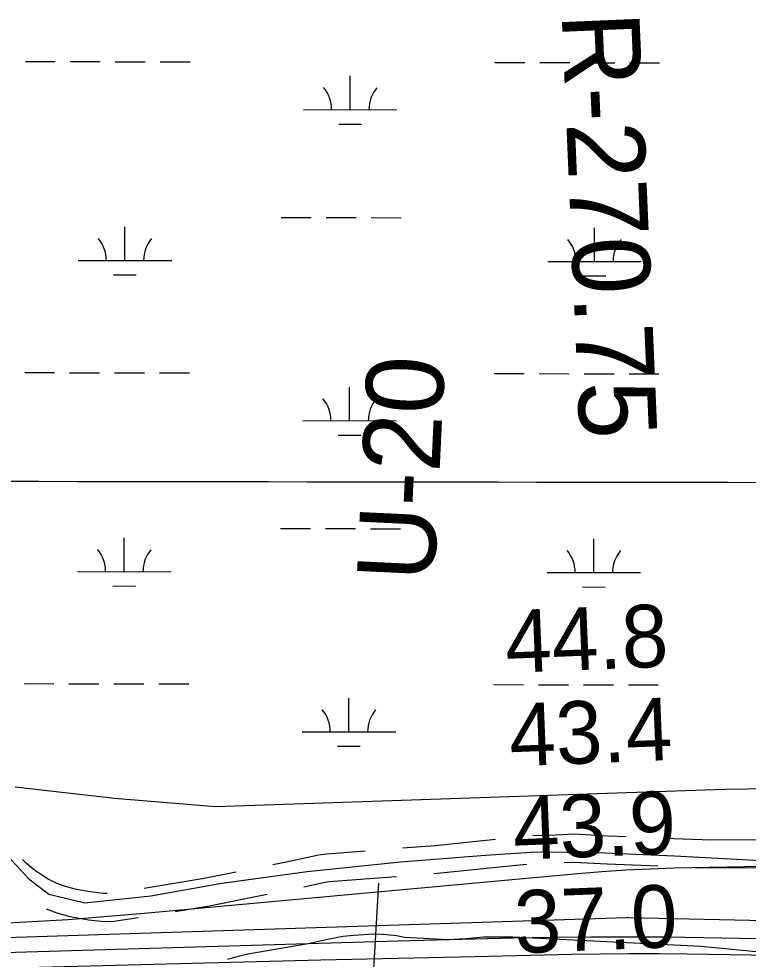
# Model space of a CAD drawing. Extents: x 3219052 to 3256913, y 800770 to 826146.
# Drawn here: x 3229885 to 3230665, y 817787 to 818792 of the extents above; entities that cross this region are included whole.
import ezdxf

# ---------------------------------------------------------------- set-up
doc = ezdxf.new("R2010")
doc.units = 0
for name, color, linetype in [('V-GRID-MAJR', 7, 'Continuous'), ('V-RIVR-RANG', 7, 'Continuous'), ('V-RIVR-RANG-IDEN', 7, 'Continuous'), ('V-ROAD-CNTR', 7, 'Continuous'), ('V-SITE-VEGE', 7, 'Continuous'), ('V-TOPO-MAJR', 7, 'Continuous'), ('V-TOPO-MINR', 7, 'Continuous'), ('V-WETL-SWMP', 7, 'Continuous')]:
    doc.layers.add(name, color=color, linetype=linetype)

msp = doc.modelspace()

# ---------------------------------------------------------------- linework, layer by layer
at = {"layer": 'V-GRID-MAJR'}
msp.add_spline([(3223238.921, 818307.868), (3228474.772, 818299.872), (3233710.625, 818292.637), (3238946.4790000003, 818286.164), (3244182.3340000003, 818280.452), (3249418.1890000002, 818275.502), (3254654.045, 818271.314), (3254654.046, 818271.314)], degree=3, dxfattribs=at)
at = {"layer": 'V-RIVR-RANG'}
msp.add_line((3230269.3802, 817868.1184000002), (3230228.9849, 817177.2984000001), dxfattribs=at)
at = {"layer": 'V-ROAD-CNTR'}
for points in [[(3230534.3478291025, 817917.4479522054), (3230515.394026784, 817918.1723939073), (3230478.2643622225, 817920.3270814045), (3230452.3704930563, 817919.0123883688), (3230443.30246167, 817919.0692965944), (3230434.482023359, 817918.8262783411)], [(3230394.684880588, 817914.8953414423), (3230329.8970492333, 817908.101950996), (3230295.146389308, 817905.4319401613)], [(3230674.2786642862, 817914.271300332), (3230625.7644995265, 817913.9538750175), (3230574.31823722, 817915.9202254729)], [(3229867.802227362, 817902.793167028), (3229895.636171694, 817872.71722718), (3229917.281128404, 817856.2472601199), (3229955.5600518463, 817846.8382789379), (3230026.0029109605, 817854.5122635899), (3230102.059758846, 817868.0912364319), (3230193.3365762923, 817880.504211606), (3230292.9753770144, 817891.036190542), (3230383.7981953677, 817898.020176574), (3230437.8000873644, 817901.4641696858), (3230503.065956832, 817900.8361709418), (3230585.784791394, 817897.4141777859), (3230764.2164345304, 817887.501197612)], [(3230255.2640082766, 817902.3676418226), (3230223.7368239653, 817899.9453015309), (3230213.740976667, 817899.1489604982), (3230205.46414872, 817898.0869502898), (3230174.3771592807, 817891.2093337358), (3230156.5597045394, 817887.6748237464)], [(3229979.327057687, 817856.8346635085), (3229975.104229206, 817856.9663823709), (3229963.789057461, 817858.2594667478), (3229946.575514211, 817861.3736446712), (3229935.029608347, 817864.4683031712), (3229925.1165420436, 817868.1915164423), (3229916.483220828, 817872.4562733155), (3229909.1327905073, 817877.0583598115), (3229903.8858147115, 817880.5896548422), (3229899.9999167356, 817883.358051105), (3229892.7127737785, 817889.2959419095), (3229889.0728344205, 817893.4443997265)], [(3230428.142924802, 817888.1066497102), (3230424.1355173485, 817887.6500953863), (3230416.6216224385, 817886.9310772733), (3230413.0094763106, 817886.6523138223), (3230332.6109507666, 817878.222049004), (3230328.671153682, 817877.9193410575)], [(3230567.945127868, 817886.1419097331), (3230513.951973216, 817888.2056060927), (3230478.1556377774, 817890.2829185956), (3230468.077724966, 817889.7712391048)], [(3230117.324666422, 817879.8916338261), (3230083.167971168, 817873.1158523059), (3230018.8646553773, 817862.4790978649)], [(3230707.900156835, 817884.4906416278), (3230625.2895004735, 817883.9501249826), (3230607.915543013, 817884.6141827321)], [(3230288.788772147, 817874.8550426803), (3230226.077176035, 817870.0366984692), (3230216.8430233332, 817869.3010395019), (3230210.62385128, 817868.5030497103), (3230189.5661361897, 817863.8442875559)], [(3230150.3738128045, 817855.8631223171), (3230088.536028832, 817843.5961476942), (3230052.075038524, 817837.5649408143)], [(3230012.611442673, 817831.0370569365), (3229996.237860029, 817828.3286152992), (3229984.567057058, 817826.6566263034), (3229972.9297707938, 817827.0196176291), (3229959.410942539, 817828.5645332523), (3229940.0104857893, 817832.0743553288), (3229925.850391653, 817835.8696968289), (3229914.655718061, 817840.0742644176)]]:
    msp.add_lwpolyline(points, dxfattribs=at)
at = {"layer": 'V-SITE-VEGE'}
for p, q in [((3230194.157, 817803.532), (3230216.705, 817808.3690000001)), ((3230216.705, 817808.3689999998), (3230231.731, 817811.3689999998)), ((3230231.731, 817811.3689999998), (3230243.2, 817812.4629999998)), ((3230243.2, 817812.4629999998), (3230258.628, 817813.4769999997)), ((3230258.628, 817813.4769999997), (3230270.741, 817813.8959999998)), ((3230270.741, 817813.8960000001), (3230288.754, 817812)), ((3230288.754, 817812), (3230297.085, 817810.2939999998)), ((3230297.085, 817810.2939999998), (3230344.359, 817807.814)), ((3230344.359, 817807.814), (3230362.65, 817808.991)), ((3230362.65, 817808.991), (3230381.612, 817810.5970000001)), ((3230381.612, 817810.5969999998), (3230413.088, 817810.6319999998)), ((3230413.088, 817810.6319999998), (3230613.8510000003, 817800.707)), ((3230129.886, 817792.4809999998), (3230194.157, 817803.532)), ((3230613.8510000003, 817800.707), (3230745.8880000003, 817788.1839999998)), ((3230108.423, 817786.742), (3230117.06, 817789.433)), ((3230117.06, 817789.4329999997), (3230129.886, 817792.4809999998))]:
    msp.add_line(p, q, dxfattribs=at)
at = {"layer": 'V-TOPO-MAJR'}
msp.add_lwpolyline([(3231001.7130958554, 817802.5118351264), (3230616.793758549, 817809.6400503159), (3230576.8946606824, 817810.1749543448), (3230536.9951601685, 817810.4379630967), (3230497.0950556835, 817810.293128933), (3230457.194548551, 817809.8763994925), (3230454.669222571, 817809.8371153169), (3230413.507700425, 817809.1103323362), (3230372.3487782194, 817808.2682998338), (3230331.1937559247, 817807.2533930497), (3230290.0413335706, 817806.1232367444), (3229820.955723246, 817792.2549114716), (3229802.854721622, 817791.7991929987), (3229784.752138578, 817791.4493159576), (3229766.6471834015, 817791.2582010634), (3229748.5406468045, 817791.1729276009), (3229621.204112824, 817791.1315907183), (3229539.429080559, 817790.9557028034), (3229457.655325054, 817790.580699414), (3229375.883484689, 817789.9070228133), (3229294.1129210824, 817789.0342307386)], dxfattribs=at)
at = {"layer": 'V-TOPO-MINR'}
for points in [[(3230904.5829491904, 817890.2785380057), (3230585.548675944, 817883.9167495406), (3230559.746938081, 817883.1247985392), (3230533.9657997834, 817881.9637273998), (3230508.215560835, 817880.248976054), (3230482.4859214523, 817878.1651045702), (3230014.9356509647, 817835.2358710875), (3229976.3487414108, 817831.9513985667), (3229937.738034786, 817829.0092345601), (3229899.0916325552, 817826.5805333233), (3229860.4214332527, 817824.4941406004)], [(3231185.050919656, 817816.6199053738), (3230536.633564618, 817831.1506351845), (3230536.135479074, 817831.1578407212), (3230535.388278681, 817831.1539358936), (3230534.890237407, 817831.1434789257), (3230534.6412593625, 817831.1362218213), (3229804.599192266, 817807.3059958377), (3229794.2312602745, 817807.0143053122), (3229783.8622310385, 817806.7848902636), (3229773.491555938, 817806.6488884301), (3229763.119783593, 817806.5751620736), (3229688.217772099, 817806.380111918), (3229640.394577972, 817806.1955870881), (3229592.5719265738, 817805.9310783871), (3229544.750089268, 817805.5465938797), (3229496.9287946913, 817805.0821255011), (3229024.16663915, 817799.897288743)], [(3230826.831705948, 817788.6720926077), (3230599.5020478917, 817792.1235793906), (3230568.6373858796, 817792.4190944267), (3230537.7735333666, 817792.4838709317), (3230506.910895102, 817792.2025396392), (3230476.049066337, 817791.6904698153), (3230372.857509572, 817789.3994333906), (3230290.401742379, 817787.5179251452), (3230207.947618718, 817785.5686625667), (3230125.495960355, 817783.5177684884), (3230043.0459455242, 817781.3991200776), (3229838.4928775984, 817776.0167411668), (3229812.1007698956, 817775.4344660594), (3229785.7068460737, 817775.0016876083), (3229759.310198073, 817774.7931541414), (3229732.911733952, 817774.7341173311), (3229496.5467603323, 817775.209575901), (3229407.5868086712, 817775.1737506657), (3229318.628585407, 817774.851574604)]]:
    msp.add_lwpolyline(points, dxfattribs=at)
at = {"layer": 'V-WETL-SWMP'}
for p, q in [((3229892.0050021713, 818746.7691204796), (3229924.004931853, 818746.7020514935)), ((3229940.0048966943, 818746.6685169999), (3229972.0048263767, 818746.6014480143)), ((3229988.004791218, 818746.5679135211), (3230020.0047208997, 818746.5008445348)), ((3230036.004685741, 818746.4673100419), (3230068.0046154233, 818746.4002410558)), ((3230393.911899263, 818745.717168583), (3230425.9118289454, 818745.6500995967)), ((3230441.911793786, 818745.6165651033), (3230473.9117234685, 818745.5494961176)), ((3230489.9116883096, 818745.5159616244), (3230521.9116179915, 818745.4488926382)), ((3230537.9115828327, 818745.4153581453), (3230569.911512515, 818745.3482891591)), ((3230239.213891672, 818695.2993356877), (3230239.289342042, 818731.2992244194)), ((3230189.2140015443, 818695.4041309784), (3230289.2137818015, 818695.1945403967)), ((3230227.181577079, 818679.8935342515), (3230251.1815243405, 818679.843232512)), ((3230165.5641255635, 818580.0215487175), (3230197.5640552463, 818579.9544797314)), ((3230213.5640200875, 818579.9209452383), (3230245.563949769, 818579.8538762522)), ((3230261.56391461, 818579.8203417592), (3230293.563844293, 818579.7532727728)), ((3229998.4031826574, 818533.941842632), (3229998.4786330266, 818569.941731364)), ((3230500.310079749, 818532.8898907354), (3230500.3855301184, 818568.8897794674)), ((3229948.4032925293, 818534.0466379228), (3230048.4030727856, 818533.8370473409)), ((3230450.310189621, 818532.9946860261), (3230550.3099698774, 818532.7850954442)), ((3229986.370868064, 818518.5360411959), (3230010.3708153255, 818518.4857394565)), ((3230488.277765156, 818517.4840892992), (3230512.2777124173, 818517.4337875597)), ((3229891.307767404, 818414.0951487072), (3229923.3076970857, 818414.028079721)), ((3229939.3076619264, 818413.9945452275), (3229971.307591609, 818413.9274762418)), ((3229987.30755645, 818413.8939417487), (3230019.3074861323, 818413.8268727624)), ((3230035.3074509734, 818413.7933382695), (3230067.3073806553, 818413.7262692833)), ((3230393.2146644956, 818413.0431968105), (3230425.2145941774, 818412.9761278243)), ((3230441.214559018, 818412.9425933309), (3230473.214488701, 818412.8755243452)), ((3230489.2144535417, 818412.841989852), (3230521.214383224, 818412.7749208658)), ((3230537.2143480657, 818412.7413863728), (3230569.214277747, 818412.6743173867)), ((3230238.516656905, 818362.6253639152), (3230238.592107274, 818398.625252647)), ((3230188.5167667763, 818362.730159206), (3230288.5165470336, 818362.5205686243)), ((3230226.4843423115, 818347.2195624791), (3230250.4842895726, 818347.1692607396)), ((3230164.8668907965, 818247.3475769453), (3230196.8668204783, 818247.2805079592)), ((3230212.8667853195, 818247.2469734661), (3230244.866715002, 818247.17990448)), ((3230260.866679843, 818247.146369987), (3230292.866609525, 818247.0793010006)), ((3229997.70594789, 818201.2678708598), (3229997.781398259, 818237.2677595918)), ((3230499.6128449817, 818200.2159189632), (3230499.688295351, 818236.2158076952)), ((3229947.7060577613, 818201.3726661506), (3230047.7058380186, 818201.1630755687)), ((3230449.612954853, 818200.3207142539), (3230549.6127351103, 818200.111123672)), ((3229985.673633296, 818185.8620694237), (3230009.673580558, 818185.8117676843)), ((3230487.580530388, 818184.810117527), (3230511.58047765, 818184.7598157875)), ((3229890.610532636, 818081.421176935), (3229922.6104623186, 818081.3541079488)), ((3229938.6104271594, 818081.3205734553), (3229970.6103568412, 818081.2535044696)), ((3229986.6103216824, 818081.2199699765), (3230018.6102513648, 818081.1529009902)), ((3230034.6102162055, 818081.1193664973), (3230066.6101458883, 818081.0522975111)), ((3230392.5174297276, 818080.3692250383), (3230424.5173594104, 818080.3021560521)), ((3230440.517324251, 818080.2686215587), (3230472.517253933, 818080.201552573)), ((3230488.517218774, 818080.1680180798), (3230520.5171484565, 818080.1009490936)), ((3230536.5171132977, 818080.0674146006), (3230568.51704298, 818080.0003456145)), ((3230237.8194221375, 818029.951392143), (3230237.8948725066, 818065.9512808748)), ((3230187.8195320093, 818030.0561874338), (3230287.8193122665, 818029.8465968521)), ((3230225.787107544, 818014.5455907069), (3230249.787054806, 818014.4952889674)), ((3229880.992859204, 817971.1270707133), (3229987.1718597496, 817958.8070859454)), ((3230095.1328600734, 817949.8870949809), (3230639.575857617, 817968.7010264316)), ((3230639.575857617, 817968.7010264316), (3230885.0898568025, 817972.6090037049)), ((3229987.1718597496, 817958.8070859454), (3230095.1328600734, 817949.8870949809))]:
    msp.add_line(p, q, dxfattribs=at)
for centre, radius, start, end in [((3230183.972072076, 818695.8899213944), 35.24628790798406, 359.1080939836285, 40.65175231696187), ((3230294.4577014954, 818695.6583534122), 35.246287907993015, 139.10808960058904, 180.65174793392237), ((3229943.16136306, 818534.5324283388), 35.24628790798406, 359.1080939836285, 40.65175231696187), ((3230053.6469924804, 818534.3008603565), 35.246287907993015, 139.10808960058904, 180.65174793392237), ((3230445.068260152, 818533.4804764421), 35.24628790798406, 359.1080939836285, 40.65175231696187), ((3230555.553889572, 818533.2489084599), 35.246287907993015, 139.10808960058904, 180.65174793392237), ((3230183.274837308, 818363.215949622), 35.24628790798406, 359.1080939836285, 40.65175231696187), ((3230293.760466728, 818362.9843816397), 35.246287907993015, 139.10808960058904, 180.65174793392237), ((3229942.4641282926, 818201.8584565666), 35.24628790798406, 359.1080939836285, 40.65175231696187), ((3230052.9497577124, 818201.6268885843), 35.246287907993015, 139.10808960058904, 180.65174793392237), ((3230444.3710253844, 818200.80650467), 35.24628790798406, 359.1080939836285, 40.65175231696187), ((3230554.856654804, 818200.5749366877), 35.246287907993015, 139.10808960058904, 180.65174793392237), ((3230182.577602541, 818030.5419778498), 35.24628790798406, 359.1080939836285, 40.65175231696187), ((3230293.0632319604, 818030.3104098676), 35.246287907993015, 139.10808960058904, 180.65174793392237)]:
    msp.add_arc(centre, radius, start, end, dxfattribs=at)

# ---------------------------------------------------------------- texts
at = {"layer": 'V-RIVR-RANG'}
for s, p in [('44.8', (3230406.01148936, 818092.7358091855)), ('43.4', (3230410.3014893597, 817992.8278091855)), ('43.9', (3230414.327925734, 817892.9091389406)), ('37.0', (3230415.9822894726, 817792.8944364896))]:
    msp.add_text(s, height=67.00000000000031, rotation=2.318325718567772, dxfattribs=at).set_placement(p)
at = {"layer": 'V-RIVR-RANG-IDEN'}
for s, height, rotation, p in [('R-270.75', 82.99999799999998, 272.45876753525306, (3230465.172092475, 818797.9673575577)), ('U-20', 82.999998, 87.27302506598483, (3230329.1002285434, 818189.5009171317))]:
    msp.add_text(s, height=height, rotation=rotation, dxfattribs=at).set_placement(p)

doc.saveas('drawing.dxf')
